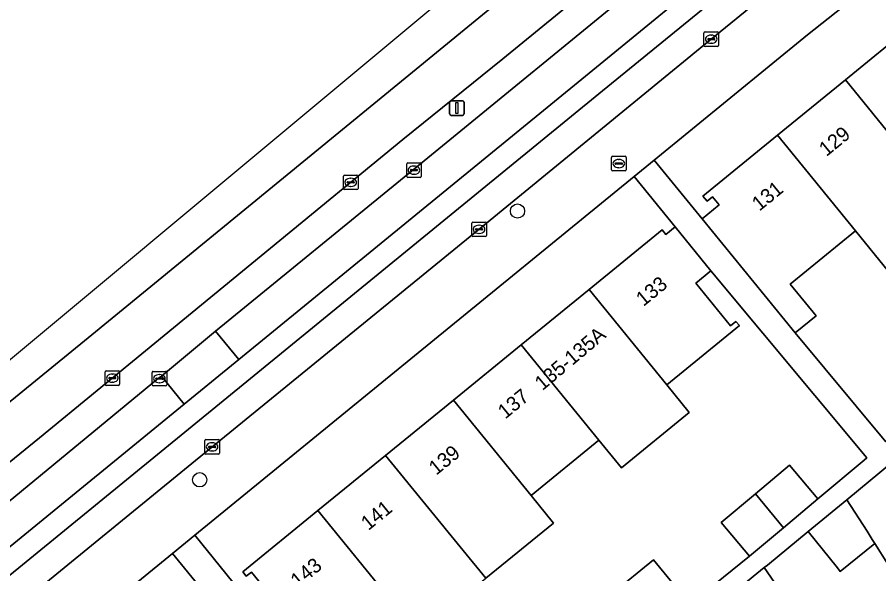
# Model space of a CAD drawing. Extents: x 162523 to 163266, y 381230 to 382050.
# Drawn here: x 162679.2 to 162738.3, y 381937.6 to 381975.8 of the extents above; entities that cross this region are included whole.
import ezdxf

# ---------------------------------------------------------------- set-up
doc = ezdxf.new("R2010")
doc.units = 0
for name, color, linetype in [('IMGEO_Boom', 7, 'Continuous'), ('IMGEO_Brandkraan', 7, 'Continuous'), ('IMGEO_Erf', 7, 'Continuous'), ('IMGEO_Groenvoorziening', 7, 'Continuous'), ('IMGEO_Haag', 7, 'Continuous'), ('IMGEO_Kolk', 7, 'Continuous'), ('IMGEO_Lichtmast', 7, 'Continuous'), ('IMGEO_Pand', 7, 'Continuous'), ('IMGEO_Pand_nummerreeks', 7, 'Continuous'), ('IMGEO_Parkeervlak_open', 7, 'Continuous'), ('IMGEO_Rijbaan_lokaal_gesloten', 7, 'Continuous'), ('IMGEO_Rijbaan_lokaal_open', 7, 'Continuous'), ('IMGEO_Rijbaan_regionaal_gesloten', 7, 'Continuous'), ('IMGEO_Voetpad_open', 7, 'Continuous')]:
    doc.layers.add(name, color=color, linetype=linetype)

msp = doc.modelspace()

# ---------------------------------------------------------------- linework, layer by layer
at = {"layer": 'IMGEO_Boom'}
for centre in [(162713.51, 381962.486), (162691.723, 381944.054)]:
    msp.add_circle(centre, 0.489, dxfattribs=at)
at = {"layer": 'IMGEO_Brandkraan'}
for p, q in [((162719.96, 381965.315), (162719.96, 381966.167)), ((162720.035, 381966.241), (162720.887, 381966.241)), ((162720.448, 381966.021), (162720.473, 381966.021)), ((162720.961, 381966.167), (162720.961, 381965.315)), ((162720.887, 381965.241), (162720.035, 381965.241)), ((162720.219, 381965.735), (162720.219, 381965.747)), ((162720.657, 381965.698), (162720.259, 381965.698)), ((162720.262, 381965.784), (162720.66, 381965.784)), ((162720.471, 381965.461), (162720.446, 381965.461)), ((162720.703, 381965.747), (162720.703, 381965.735))]:
    msp.add_line(p, q, dxfattribs=at)
for points in [[(162719.96, 381965.315), (162719.96, 381966.167)], [(162720.035, 381966.241), (162720.887, 381966.241)], [(162720.961, 381966.167), (162720.961, 381965.315)], [(162720.887, 381965.241), (162720.035, 381965.241)]]:
    msp.add_lwpolyline(points, dxfattribs=at)
for centre, radius, start, end in [((162720.037, 381966.165), 0.0765, 91.55205, 178.44795), ((162720.037, 381966.165), 0.0765, 91.55205, 178.44795), ((162720.885, 381966.165), 0.0765, 1.55205, 88.44795), ((162720.885, 381966.165), 0.0765, 1.55205, 88.44795), ((162720.037, 381965.317), 0.0765, 181.55205, 268.44795), ((162720.037, 381965.317), 0.0765, 181.55205, 268.44795), ((162720.259, 381965.744), 0.0403, 85.87752, 175.75265), ((162720.256, 381965.734), 0.0366, 178.93798, 274.71019), ((162720.66, 381965.741), 0.043, 264.86636, 352.45326), ((162720.664, 381965.746), 0.0386, 1.73085, 96.63898), ((162720.885, 381965.317), 0.0765, 271.55205, 358.44795), ((162720.885, 381965.317), 0.0765, 271.55205, 358.44795)]:
    msp.add_arc(centre, radius, start, end, dxfattribs=at)
for centre, major_axis, ratio, start_param, end_param in [((162720.447, 381965.741), (-0.387, 0.002), 0.722429, 4.712389, 7.853982), ((162720.472, 381965.741), (-0.39, 0.002), 0.717154, 1.570796, 4.712389)]:
    msp.add_ellipse(centre, major_axis=major_axis, ratio=ratio, start_param=start_param, end_param=end_param, dxfattribs=at)
at = {"layer": 'IMGEO_Erf'}
for points in [[(162752.605, 381989.782), (162733.407, 381974.565), (162722.888, 381965.976), (162726.173, 381961.953), (162727.336, 381962.901), (162726.881, 381963.459), (162726.514, 381963.16), (162726.224, 381963.516), (162731.347, 381967.691), (162735.998, 381971.481), (162740.65, 381975.271)], [(162698.178, 381934.155), (162695.268, 381937.725), (162694.918, 381937.44), (162694.669, 381937.745), (162699.818, 381941.941), (162704.469, 381945.731), (162709.121, 381949.521), (162713.771, 381953.311), (162718.422, 381957.101), (162723.443, 381961.192), (162723.693, 381960.886), (162724.327, 381961.403), (162721.51, 381964.851), (162691.379, 381940.247), (162707.12, 381920.809)], [(162738.962, 381958.345), (162736.688, 381961.136), (162732.203, 381957.482), (162733.988, 381955.293), (162732.554, 381954.124), (162738.772, 381946.654)], [(162709.097, 381922.41), (162729.417, 381938.805), (162727.478, 381941.117), (162729.835, 381943.094), (162732.169, 381945.051), (162734.108, 381942.738), (162737.276, 381945.394), (162737.464, 381945.565), (162726.778, 381958.395), (162725.733, 381957.543), (162728.118, 381954.616), (162728.492, 381954.921), (162728.729, 381954.63), (162723.745, 381950.568), (162725.292, 381948.67), (162720.641, 381944.88), (162719.094, 381946.778), (162714.444, 381942.988), (162715.991, 381941.09), (162711.339, 381937.299)], [(162749.705, 381934.387), (162755.605, 381938.152), (162756.177, 381937.257), (162762.092, 381941.031), (162750.83, 381954.939), (162741.431, 381947.086), (162745.038, 381941.301), (162745.259, 381940.947), (162741.547, 381938.633), (162741.326, 381938.987), (162740.974, 381939.552), (162739.412, 381938.578), (162739.09, 381938.378), (162738.916, 381938.269), (162738.009, 381939.687), (162735.646, 381937.77), (162735.444, 381938.02), (162733.443, 381940.506), (162730.652, 381938.206), (162730.416, 381938.037), (162732.889, 381934.449)], [(162679.188, 381901.615), (162679.615, 381901.968), (162682.246, 381904.14), (162683.971, 381902.024), (162687.412, 381904.919), (162688.044, 381905.427), (162686.292, 381907.606), (162688.834, 381909.65), (162691.524, 381911.813), (162693.276, 381909.635), (162697.245, 381912.812), (162705.64, 381919.61), (162697.841, 381929.242), (162689.864, 381939.01), (162659.562, 381914.267)]]:
    msp.add_lwpolyline(points, dxfattribs=at)
msp.add_lwpolyline([(162722.833, 381938.575), (162725.125, 381935.776), (162722.275, 381933.442), (162719.983, 381936.24)], close=True, dxfattribs=at)
at = {"layer": 'IMGEO_Groenvoorziening'}
for points in [[(162731.807, 381987.292), (162727.508, 381984.595), (162726.008, 381983.557), (162722.177, 381980.799), (162718.866, 381978.131), (162712.504, 381972.937), (162705.643, 381967.393), (162696.581, 381959.932), (162688.64, 381953.42), (162680.739, 381946.928), (162671.529, 381939.448)], [(162657.024, 381924.879), (162674.516, 381939.191), (162688.899, 381951.026), (162689.109, 381951.165), (162692.795, 381954.244), (162706.361, 381965.315), (162723.06, 381979.017), (162732.21, 381986.499)]]:
    msp.add_lwpolyline(points, dxfattribs=at)
at = {"layer": 'IMGEO_Haag'}
for points in [[(162731.807, 381987.292), (162727.508, 381984.595), (162726.008, 381983.557), (162722.177, 381980.799), (162718.866, 381978.131), (162712.504, 381972.937), (162705.643, 381967.393), (162696.581, 381959.932), (162688.64, 381953.42), (162680.739, 381946.928), (162671.529, 381939.448)], [(162562.824, 381846.988), (162573.602, 381856.338), (162582.504, 381864.006), (162588.508, 381868.991), (162589.487, 381869.827), (162603.985, 381881.713), (162607.58, 381884.559), (162623.559, 381897.652), (162657.024, 381924.879), (162674.516, 381939.191), (162688.899, 381951.026), (162689.109, 381951.165), (162692.795, 381954.244), (162706.361, 381965.315), (162723.06, 381979.017), (162732.21, 381986.499)]]:
    msp.add_lwpolyline(points, dxfattribs=at)
at = {"layer": 'IMGEO_Kolk'}
for p, q in [((162726.296, 381973.844), (162726.296, 381974.696)), ((162726.371, 381974.77), (162727.223, 381974.77)), ((162727.297, 381974.696), (162727.297, 381973.844)), ((162726.555, 381974.264), (162726.555, 381974.276)), ((162726.993, 381974.227), (162726.595, 381974.227)), ((162726.598, 381974.313), (162726.996, 381974.313)), ((162726.784, 381974.55), (162726.809, 381974.55)), ((162727.039, 381974.276), (162727.039, 381974.264)), ((162727.223, 381973.77), (162726.371, 381973.77)), ((162726.807, 381973.99), (162726.782, 381973.99)), ((162705.913, 381964.865), (162705.913, 381965.717)), ((162705.988, 381965.791), (162706.84, 381965.791)), ((162706.172, 381965.285), (162706.172, 381965.297)), ((162706.61, 381965.248), (162706.212, 381965.248)), ((162706.215, 381965.334), (162706.613, 381965.334)), ((162706.401, 381965.571), (162706.426, 381965.571)), ((162706.656, 381965.297), (162706.656, 381965.285)), ((162706.914, 381965.717), (162706.914, 381964.865)), ((162701.576, 381964.028), (162701.576, 381964.88)), ((162701.651, 381964.954), (162702.503, 381964.954)), ((162702.064, 381964.734), (162702.089, 381964.734)), ((162702.577, 381964.88), (162702.577, 381964.028)), ((162706.84, 381964.791), (162705.988, 381964.791)), ((162706.424, 381965.011), (162706.399, 381965.011)), ((162701.835, 381964.448), (162701.835, 381964.46)), ((162702.273, 381964.411), (162701.875, 381964.411)), ((162701.878, 381964.497), (162702.276, 381964.497)), ((162702.087, 381964.174), (162702.062, 381964.174)), ((162702.319, 381964.46), (162702.319, 381964.448)), ((162702.503, 381963.954), (162701.651, 381963.954)), ((162710.449, 381961.731), (162711.301, 381961.731)), ((162710.374, 381960.805), (162710.374, 381961.657)), ((162710.633, 381961.225), (162710.633, 381961.237)), ((162711.071, 381961.188), (162710.673, 381961.188)), ((162710.676, 381961.274), (162711.074, 381961.274)), ((162710.862, 381961.511), (162710.887, 381961.511)), ((162711.117, 381961.237), (162711.117, 381961.225)), ((162711.375, 381961.657), (162711.375, 381960.805)), ((162711.301, 381960.731), (162710.449, 381960.731)), ((162710.885, 381960.951), (162710.86, 381960.951)), ((162685.23, 381950.602), (162685.23, 381951.454)), ((162685.305, 381951.528), (162686.157, 381951.528)), ((162685.489, 381951.022), (162685.489, 381951.034)), ((162685.532, 381951.071), (162685.93, 381951.071)), ((162685.718, 381951.308), (162685.743, 381951.308)), ((162685.973, 381951.034), (162685.973, 381951.022)), ((162686.231, 381951.454), (162686.231, 381950.602)), ((162688.455, 381950.566), (162688.455, 381951.418)), ((162688.53, 381951.492), (162689.382, 381951.492)), ((162688.757, 381951.035), (162689.155, 381951.035)), ((162688.943, 381951.272), (162688.968, 381951.272)), ((162689.456, 381951.418), (162689.456, 381950.566)), ((162686.157, 381950.528), (162685.305, 381950.528)), ((162685.927, 381950.985), (162685.529, 381950.985)), ((162685.741, 381950.748), (162685.716, 381950.748)), ((162689.382, 381950.492), (162688.53, 381950.492)), ((162688.714, 381950.986), (162688.714, 381950.998)), ((162689.152, 381950.949), (162688.754, 381950.949)), ((162688.966, 381950.712), (162688.941, 381950.712)), ((162689.198, 381950.998), (162689.198, 381950.986)), ((162692.073, 381945.887), (162692.073, 381946.739)), ((162692.148, 381946.813), (162693, 381946.813)), ((162692.332, 381946.307), (162692.332, 381946.319)), ((162692.375, 381946.356), (162692.773, 381946.356)), ((162692.561, 381946.593), (162692.586, 381946.593)), ((162692.816, 381946.319), (162692.816, 381946.307)), ((162693.074, 381946.739), (162693.074, 381945.887)), ((162693, 381945.813), (162692.148, 381945.813)), ((162692.77, 381946.27), (162692.372, 381946.27)), ((162692.584, 381946.033), (162692.559, 381946.033))]:
    msp.add_line(p, q, dxfattribs=at)
for points in [[(162726.296, 381973.844), (162726.296, 381974.696)], [(162726.371, 381974.77), (162727.223, 381974.77)], [(162727.297, 381974.696), (162727.297, 381973.844)], [(162727.223, 381973.77), (162726.371, 381973.77)], [(162705.913, 381964.865), (162705.913, 381965.717)], [(162705.988, 381965.791), (162706.84, 381965.791)], [(162706.914, 381965.717), (162706.914, 381964.865)], [(162701.576, 381964.028), (162701.576, 381964.88)], [(162701.651, 381964.954), (162702.503, 381964.954)], [(162702.577, 381964.88), (162702.577, 381964.028)], [(162706.84, 381964.791), (162705.988, 381964.791)], [(162702.503, 381963.954), (162701.651, 381963.954)], [(162710.449, 381961.731), (162711.301, 381961.731)], [(162710.374, 381960.805), (162710.374, 381961.657)], [(162711.375, 381961.657), (162711.375, 381960.805)], [(162711.301, 381960.731), (162710.449, 381960.731)], [(162685.23, 381950.602), (162685.23, 381951.454)], [(162685.305, 381951.528), (162686.157, 381951.528)], [(162686.231, 381951.454), (162686.231, 381950.602)], [(162688.455, 381950.566), (162688.455, 381951.418)], [(162688.53, 381951.492), (162689.382, 381951.492)], [(162689.456, 381951.418), (162689.456, 381950.566)], [(162686.157, 381950.528), (162685.305, 381950.528)], [(162689.382, 381950.492), (162688.53, 381950.492)], [(162692.073, 381945.887), (162692.073, 381946.739)], [(162692.148, 381946.813), (162693, 381946.813)], [(162693.074, 381946.739), (162693.074, 381945.887)], [(162693, 381945.813), (162692.148, 381945.813)]]:
    msp.add_lwpolyline(points, dxfattribs=at)
for centre, radius, start, end in [((162726.373, 381974.694), 0.0765, 91.55205, 178.44795), ((162726.373, 381974.694), 0.0765, 91.55205, 178.44795), ((162727.221, 381974.694), 0.0765, 1.55205, 88.44795), ((162727.221, 381974.694), 0.0765, 1.55205, 88.44795), ((162726.595, 381974.273), 0.0403, 85.87752, 175.75265), ((162726.592, 381974.263), 0.0366, 178.93798, 274.71019), ((162726.996, 381974.27), 0.043, 264.86636, 352.45326), ((162727, 381974.275), 0.0386, 1.73085, 96.63898), ((162726.373, 381973.846), 0.0765, 181.55205, 268.44795), ((162726.373, 381973.846), 0.0765, 181.55205, 268.44795), ((162727.221, 381973.846), 0.0765, 271.55205, 358.44795), ((162727.221, 381973.846), 0.0765, 271.55205, 358.44795), ((162705.99, 381965.715), 0.0765, 91.55205, 178.44795), ((162705.99, 381965.715), 0.0765, 91.55205, 178.44795), ((162706.212, 381965.294), 0.0403, 85.87752, 175.75265), ((162706.209, 381965.284), 0.0366, 178.93798, 274.71019), ((162706.613, 381965.291), 0.043, 264.86636, 352.45326), ((162706.617, 381965.296), 0.0386, 1.73085, 96.63898), ((162706.838, 381965.715), 0.0765, 1.55205, 88.44795), ((162706.838, 381965.715), 0.0765, 1.55205, 88.44795), ((162701.653, 381964.878), 0.0765, 91.55205, 178.44795), ((162701.653, 381964.878), 0.0765, 91.55205, 178.44795), ((162702.501, 381964.878), 0.0765, 1.55205, 88.44795), ((162702.501, 381964.878), 0.0765, 1.55205, 88.44795), ((162705.99, 381964.867), 0.0765, 181.55205, 268.44795), ((162705.99, 381964.867), 0.0765, 181.55205, 268.44795), ((162706.838, 381964.867), 0.0765, 271.55205, 358.44795), ((162706.838, 381964.867), 0.0765, 271.55205, 358.44795), ((162701.875, 381964.457), 0.0403, 85.87752, 175.75265), ((162701.872, 381964.447), 0.0366, 178.93798, 274.71019), ((162702.276, 381964.454), 0.043, 264.86636, 352.45326), ((162702.28, 381964.459), 0.0386, 1.73085, 96.63898), ((162701.653, 381964.03), 0.0765, 181.55205, 268.44795), ((162701.653, 381964.03), 0.0765, 181.55205, 268.44795), ((162702.501, 381964.03), 0.0765, 271.55205, 358.44795), ((162702.501, 381964.03), 0.0765, 271.55205, 358.44795), ((162710.451, 381961.655), 0.0765, 91.55205, 178.44795), ((162710.451, 381961.655), 0.0765, 91.55205, 178.44795), ((162711.299, 381961.655), 0.0765, 1.55205, 88.44795), ((162711.299, 381961.655), 0.0765, 1.55205, 88.44795), ((162710.673, 381961.234), 0.0403, 85.87752, 175.75265), ((162710.67, 381961.224), 0.0366, 178.93798, 274.71019), ((162711.074, 381961.231), 0.043, 264.86636, 352.45326), ((162711.078, 381961.236), 0.0386, 1.73085, 96.63898), ((162710.451, 381960.807), 0.0765, 181.55205, 268.44795), ((162710.451, 381960.807), 0.0765, 181.55205, 268.44795), ((162711.299, 381960.807), 0.0765, 271.55205, 358.44795), ((162711.299, 381960.807), 0.0765, 271.55205, 358.44795), ((162685.307, 381951.452), 0.0765, 91.55205, 178.44795), ((162685.307, 381951.452), 0.0765, 91.55205, 178.44795), ((162685.529, 381951.031), 0.0403, 85.87752, 175.75265), ((162685.934, 381951.033), 0.0386, 1.73085, 96.63898), ((162686.155, 381951.452), 0.0765, 1.55205, 88.44795), ((162686.155, 381951.452), 0.0765, 1.55205, 88.44795), ((162688.532, 381951.416), 0.0765, 91.55205, 178.44795), ((162688.532, 381951.416), 0.0765, 91.55205, 178.44795), ((162688.754, 381950.995), 0.0403, 85.87752, 175.75265), ((162689.159, 381950.997), 0.0386, 1.73085, 96.63898), ((162689.38, 381951.416), 0.0765, 1.55205, 88.44795), ((162689.38, 381951.416), 0.0765, 1.55205, 88.44795), ((162685.307, 381950.604), 0.0765, 181.55205, 268.44795), ((162685.307, 381950.604), 0.0765, 181.55205, 268.44795), ((162685.526, 381951.021), 0.0366, 178.93798, 274.71019), ((162685.93, 381951.028), 0.043, 264.86636, 352.45326), ((162686.155, 381950.604), 0.0765, 271.55205, 358.44795), ((162686.155, 381950.604), 0.0765, 271.55205, 358.44795), ((162688.532, 381950.568), 0.0765, 181.55205, 268.44795), ((162688.532, 381950.568), 0.0765, 181.55205, 268.44795), ((162688.751, 381950.985), 0.0366, 178.93798, 274.71019), ((162689.155, 381950.992), 0.043, 264.86636, 352.45326), ((162689.38, 381950.568), 0.0765, 271.55205, 358.44795), ((162689.38, 381950.568), 0.0765, 271.55205, 358.44795), ((162692.15, 381946.737), 0.0765, 91.55205, 178.44795), ((162692.15, 381946.737), 0.0765, 91.55205, 178.44795), ((162692.372, 381946.316), 0.0403, 85.87752, 175.75265), ((162692.369, 381946.306), 0.0366, 178.93798, 274.71019), ((162692.773, 381946.313), 0.043, 264.86636, 352.45326), ((162692.777, 381946.318), 0.0386, 1.73085, 96.63898), ((162692.998, 381946.737), 0.0765, 1.55205, 88.44795), ((162692.998, 381946.737), 0.0765, 1.55205, 88.44795), ((162692.15, 381945.889), 0.0765, 181.55205, 268.44795), ((162692.15, 381945.889), 0.0765, 181.55205, 268.44795), ((162692.998, 381945.889), 0.0765, 271.55205, 358.44795), ((162692.998, 381945.889), 0.0765, 271.55205, 358.44795)]:
    msp.add_arc(centre, radius, start, end, dxfattribs=at)
for centre, major_axis, ratio, start_param, end_param in [((162726.783, 381974.27), (-0.387, 0.002), 0.722429, 4.712389, 7.853982), ((162726.808, 381974.27), (-0.39, 0.002), 0.717154, 1.570796, 4.712389), ((162706.4, 381965.291), (-0.387, 0.002), 0.722429, 4.712389, 7.853982), ((162706.425, 381965.291), (-0.39, 0.002), 0.717154, 1.570796, 4.712389), ((162702.063, 381964.454), (-0.387, 0.002), 0.722429, 4.712389, 7.853982), ((162702.088, 381964.454), (-0.39, 0.002), 0.717154, 1.570796, 4.712389), ((162710.861, 381961.231), (-0.387, 0.002), 0.722429, 4.712389, 7.853982), ((162710.886, 381961.231), (-0.39, 0.002), 0.717154, 1.570796, 4.712389), ((162685.717, 381951.028), (-0.387, 0.002), 0.722429, 4.712389, 7.853982), ((162685.742, 381951.028), (-0.39, 0.002), 0.717154, 1.570796, 4.712389), ((162688.942, 381950.992), (-0.387, 0.002), 0.722429, 4.712389, 7.853982), ((162688.967, 381950.992), (-0.39, 0.002), 0.717154, 1.570796, 4.712389), ((162692.56, 381946.313), (-0.387, 0.002), 0.722429, 4.712389, 7.853982), ((162692.585, 381946.313), (-0.39, 0.002), 0.717154, 1.570796, 4.712389)]:
    msp.add_ellipse(centre, major_axis=major_axis, ratio=ratio, start_param=start_param, end_param=end_param, dxfattribs=at)
at = {"layer": 'IMGEO_Lichtmast'}
for p, q in [((162708.855, 381969.15), (162708.855, 381969.95)), ((162708.855, 381969.95), (162708.855, 381969.15)), ((162708.955, 381970.05), (162709.745, 381970.05)), ((162709.745, 381970.05), (162708.955, 381970.05)), ((162709.845, 381969.95), (162709.845, 381969.15)), ((162709.845, 381969.15), (162709.845, 381969.95)), ((162709.745, 381969.05), (162708.955, 381969.05)), ((162708.955, 381969.05), (162709.745, 381969.05))]:
    msp.add_line(p, q, dxfattribs=at)
msp.add_lwpolyline([(162709.275, 381969.925), (162709.425, 381969.925), (162709.425, 381969.175), (162709.275, 381969.175), (162709.275, 381969.925)], dxfattribs=at)
for centre, start, end in [((162708.955, 381969.95), 90, 180), ((162708.955, 381969.95), 90, 180), ((162709.745, 381969.95), 0, 90), ((162709.745, 381969.95), 360, 90), ((162708.955, 381969.15), 180, 270), ((162708.955, 381969.15), 180, 270), ((162709.745, 381969.15), 270, 0), ((162709.745, 381969.15), 270, 0)]:
    msp.add_arc(centre, 0.1, start, end, dxfattribs=at)
at = {"layer": 'IMGEO_Pand'}
for points in [[(162740.65, 381975.271), (162735.998, 381971.481), (162741.338, 381964.926), (162745.991, 381968.717)], [(162741.338, 381964.926), (162735.998, 381971.481), (162731.347, 381967.691), (162736.688, 381961.136), (162738.962, 381958.345), (162740.169, 381959.329), (162740.294, 381962.269), (162739.41, 381963.354)], [(162731.347, 381967.691), (162726.224, 381963.516), (162726.514, 381963.16), (162726.881, 381963.459), (162727.336, 381962.901), (162726.173, 381961.953), (162732.554, 381954.124), (162733.988, 381955.293), (162732.203, 381957.482), (162736.688, 381961.136)], [(162723.745, 381950.568), (162728.729, 381954.63), (162728.492, 381954.921), (162728.118, 381954.616), (162725.733, 381957.543), (162726.778, 381958.395), (162724.327, 381961.403), (162723.693, 381960.886), (162723.443, 381961.192), (162718.422, 381957.101)], [(162718.422, 381957.101), (162713.771, 381953.311), (162719.094, 381946.778), (162720.641, 381944.88), (162725.292, 381948.67), (162723.745, 381950.568)], [(162713.771, 381953.311), (162709.121, 381949.521), (162714.444, 381942.988), (162719.094, 381946.778)], [(162714.444, 381942.988), (162709.121, 381949.521), (162704.469, 381945.731), (162709.792, 381939.198), (162711.339, 381937.299), (162715.991, 381941.09)], [(162741.431, 381947.086), (162736.092, 381942.688), (162737.477, 381940.521), (162737.684, 381940.196), (162737.835, 381939.96), (162738.009, 381939.687), (162738.916, 381938.269), (162739.09, 381938.378), (162739.412, 381938.578), (162740.974, 381939.552), (162741.326, 381938.987), (162741.547, 381938.633), (162745.259, 381940.947), (162745.038, 381941.301)], [(162704.469, 381945.731), (162699.818, 381941.941), (162705.141, 381935.408), (162706.688, 381933.509), (162711.339, 381937.299), (162709.792, 381939.198)], [(162734.108, 381942.738), (162732.169, 381945.051), (162729.835, 381943.094), (162731.742, 381940.754)], [(162731.742, 381940.754), (162729.835, 381943.094), (162727.478, 381941.117), (162729.417, 381938.805)], [(162736.092, 381942.688), (162733.443, 381940.506), (162735.444, 381938.02), (162735.646, 381937.77), (162738.009, 381939.687), (162737.835, 381939.96), (162737.684, 381940.196), (162737.477, 381940.521)], [(162699.818, 381941.941), (162694.669, 381937.745), (162694.918, 381937.44), (162695.268, 381937.725), (162698.178, 381934.155), (162700.119, 381931.772), (162699.719, 381931.446), (162699.943, 381931.172), (162705.141, 381935.408)], [(162719.983, 381936.24), (162722.275, 381933.442), (162725.125, 381935.776), (162722.833, 381938.575)], [(162732.889, 381934.449), (162730.416, 381938.037), (162724.976, 381933.581), (162726.698, 381931.301), (162727.145, 381930.709)]]:
    msp.add_lwpolyline(points, close=True, dxfattribs=at)
at = {"layer": 'IMGEO_Parkeervlak_open'}
msp.add_lwpolyline([(162734.674, 381983.196), (162734.879, 381983.414), (162719.334, 381970.721), (162660.667, 381922.782), (162621.159, 381890.444), (162606.537, 381878.623), (162607.835, 381877.056), (162611.312, 381879.905), (162622.426, 381888.955), (162627.054, 381892.753), (162628.02, 381893.546), (162645.534, 381907.811), (162660.687, 381920.23), (162678.17, 381934.546), (162692.562, 381946.284), (162710.873, 381961.232), (162726.796, 381974.271), (162733.168, 381979.496), (162733.544, 381980.135), (162733.629, 381980.885)], dxfattribs=at)
at = {"layer": 'IMGEO_Rijbaan_lokaal_gesloten'}
msp.add_lwpolyline([(162605.631, 381879.753), (162606.537, 381878.623), (162621.159, 381890.444), (162660.667, 381922.782), (162719.334, 381970.721), (162734.879, 381983.414), (162741.157, 381987.731), (162741.237, 381987.785), (162739.98, 381989.555), (162730.755, 381982.044), (162718.174, 381971.736), (162694.41, 381952.302), (162690.659, 381949.234), (162620.312, 381891.687)], close=True, dxfattribs=at)
at = {"layer": 'IMGEO_Rijbaan_lokaal_open'}
msp.add_lwpolyline([(162732.21, 381986.499), (162723.06, 381979.017), (162706.361, 381965.315), (162692.795, 381954.244), (162694.41, 381952.302), (162718.174, 381971.736), (162730.755, 381982.044), (162739.98, 381989.555), (162744.092, 381992.496), (162753.074, 381998.605)], dxfattribs=at)
for points in [[(162689.109, 381951.165), (162690.659, 381949.234), (162694.41, 381952.302), (162692.795, 381954.244)], [(162603.985, 381881.713), (162605.631, 381879.753), (162620.312, 381891.687), (162690.659, 381949.234), (162689.109, 381951.165), (162688.899, 381951.026), (162674.516, 381939.191), (162657.024, 381924.879), (162623.559, 381897.652), (162607.58, 381884.559)]]:
    msp.add_lwpolyline(points, close=True, dxfattribs=at)
at = {"layer": 'IMGEO_Rijbaan_regionaal_gesloten'}
for points in [[(162667.509, 381940.274), (162683.823, 381953.589), (162710.356, 381975.317), (162716.011, 381979.972), (162720.796, 381983.875), (162725.296, 381987.518), (162732.266, 381992.774), (162738.678, 381997.54), (162745.062, 382002.248), (162751.538, 382007.048), (162758.019, 382011.857), (162764.398, 382016.604), (162770.791, 382021.331), (162777.282, 382026.141), (162780.539, 382028.529), (162778.205, 382030.69), (162776.979, 382029.804), (162708.12, 381976.793), (162668.023, 381943.382)], [(162738.678, 381997.54), (162732.266, 381992.774), (162725.296, 381987.518), (162720.796, 381983.875), (162716.011, 381979.972), (162710.356, 381975.317), (162683.823, 381953.589), (162667.509, 381940.274)], [(162671.529, 381939.448), (162680.739, 381946.928), (162688.64, 381953.42), (162696.581, 381959.932), (162705.643, 381967.393), (162712.504, 381972.937), (162718.866, 381978.131), (162722.177, 381980.799), (162726.008, 381983.557)]]:
    msp.add_lwpolyline(points, dxfattribs=at)
at = {"layer": 'IMGEO_Voetpad_open'}
for points in [[(162689.864, 381939.01), (162691.379, 381940.247), (162721.51, 381964.851), (162722.888, 381965.976), (162733.407, 381974.565), (162752.605, 381989.782), (162753.421, 381990.397), (162755.181, 381991.723), (162766.164, 382000), (162785.567, 382013.659), (162788.503, 382015.727), (162788.789, 382015.928), (162795.033, 382020.037)], [(162733.629, 381980.885), (162733.544, 381980.135), (162733.168, 381979.496), (162726.796, 381974.271), (162710.873, 381961.232), (162692.562, 381946.284), (162678.17, 381934.546), (162660.687, 381920.23), (162645.534, 381907.811), (162628.02, 381893.546), (162627.054, 381892.753), (162627.371, 381892.367), (162622.743, 381888.569), (162622.426, 381888.955), (162611.312, 381879.905), (162607.835, 381877.056), (162605.991, 381875.483)], [(162738.772, 381946.654), (162732.554, 381954.124), (162726.173, 381961.953), (162722.888, 381965.976), (162721.51, 381964.851), (162724.327, 381961.403), (162726.778, 381958.395), (162737.464, 381945.565), (162737.276, 381945.394), (162734.108, 381942.738), (162731.742, 381940.754), (162729.417, 381938.805), (162709.097, 381922.41)], [(162724.976, 381933.581), (162730.416, 381938.037), (162730.652, 381938.206), (162733.443, 381940.506), (162736.092, 381942.688), (162741.431, 381947.086), (162750.83, 381954.939), (162762.092, 381941.031), (162762.235, 381941.122), (162762.474, 381940.756), (162763.956, 381938.433), (162764.353, 381938.686), (162764.504, 381938.449), (162764.107, 381938.196), (162765.288, 381936.344)], [(162707.12, 381920.809), (162691.379, 381940.247), (162689.864, 381939.01), (162697.841, 381929.242)], [(162604.976, 381869.467), (162608.447, 381872.351), (162625.011, 381886.086), (162625.328, 381886.346), (162629.198, 381889.473), (162658.271, 381913.213), (162659.562, 381914.267), (162689.864, 381939.01)]]:
    msp.add_lwpolyline(points, dxfattribs=at)

# ---------------------------------------------------------------- texts
at = {"layer": 'IMGEO_Pand_nummerreeks'}
for s, rotation, p in [('129', 39.17312, (162734.694, 381966.187)), ('131', 39.17533, (162730.096, 381962.44)), ('133', 39.17548, (162722.148, 381955.906)), ('135-135A', 40.12423, (162715.219, 381950.129)), ('137', 39.17312, (162712.674, 381948.185)), ('139', 39.17312, (162707.936, 381944.325)), ('141', 39.17312, (162703.287, 381940.537)), ('143', 39.17548, (162698.462, 381936.604))]:
    msp.add_text(s, height=1, rotation=rotation, dxfattribs=at).set_placement(p)

doc.saveas('drawing.dxf')
